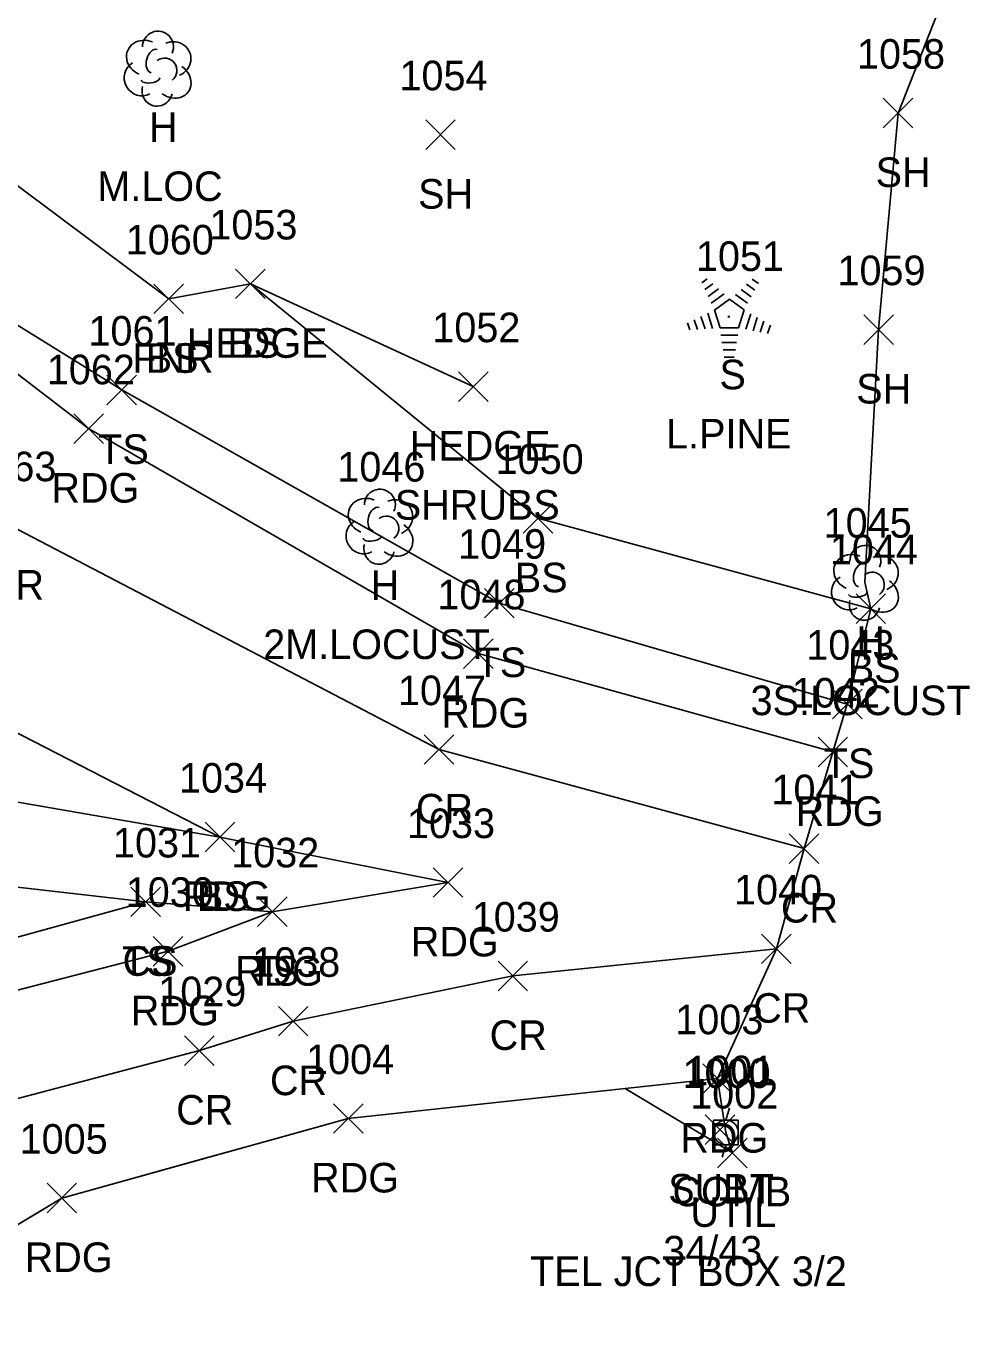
# Model space of a CAD drawing. Extents: x 1459992 to 1461532, y 647785 to 648535.
# Drawn here: x 1461465 to 1461528.7, y 647878.7 to 647967.8 of the extents above; entities that cross this region are included whole.
import ezdxf

# ---------------------------------------------------------------- set-up
doc = ezdxf.new("R2010")
doc.units = 0
for name, color, linetype in [('L_A', 7, 'Continuous'), ('L_C', 7, 'Continuous'), ('L_I', 7, 'Continuous'), ('L_TIC', 7, 'Continuous'), ('LAHR', 7, 'Continuous'), ('LELB', 7, 'Continuous'), ('LFNC', 7, 'Continuous'), ('LSOGP', 7, 'Continuous'), ('LTC', 7, 'Continuous'), ('LTD', 7, 'Continuous'), ('P_A', 7, 'Continuous'), ('P_I', 7, 'Continuous'), ('P_TIC', 7, 'Continuous'), ('PEU', 7, 'Continuous'), ('PRC', 7, 'Continuous'), ('U_A', 7, 'Continuous'), ('U_C', 7, 'Continuous'), ('U_I', 7, 'Continuous'), ('U_TIC', 7, 'Continuous'), ('UDEFAULT', 7, 'Continuous'), ('UP', 7, 'Continuous')]:
    doc.layers.add(name, color=color, linetype=linetype)

msp = doc.modelspace()

# ---------------------------------------------------------------- linework, layer by layer
at = {"layer": 'L_TIC'}
for points in [[(1461522.894, 647960.904), (1461524.894, 647962.904)], [(1461524.894, 647960.904), (1461522.894, 647962.904)], [(1461491.98, 647959.444), (1461493.98, 647961.444)], [(1461493.98, 647959.444), (1461491.98, 647961.444)], [(1461479.136, 647949.36), (1461481.136, 647951.36)], [(1461481.136, 647949.36), (1461479.136, 647951.36)], [(1461479.136, 647949.36), (1461481.136, 647951.36)], [(1461481.136, 647949.36), (1461479.136, 647951.36)], [(1461473.617, 647948.345), (1461475.617, 647950.345)], [(1461475.617, 647948.345), (1461473.617, 647950.345)], [(1461473.617, 647948.345), (1461475.617, 647950.345)], [(1461475.617, 647948.345), (1461473.617, 647950.345)], [(1461521.584, 647946.27), (1461523.584, 647948.27)], [(1461523.584, 647946.27), (1461521.584, 647948.27)], [(1461470.443, 647942.184), (1461472.443, 647944.184)], [(1461472.443, 647942.184), (1461470.443, 647944.184)], [(1461494.198, 647942.416), (1461496.198, 647944.416)], [(1461496.198, 647942.416), (1461494.198, 647944.416)], [(1461498.564, 647933.509), (1461500.564, 647935.509)], [(1461500.564, 647933.509), (1461498.564, 647935.509)], [(1461495.948, 647927.774), (1461497.948, 647929.774)], [(1461497.948, 647927.774), (1461495.948, 647929.774)], [(1461521.06, 647927.395), (1461523.06, 647929.395)], [(1461523.06, 647927.395), (1461521.06, 647929.395)], [(1461519.469, 647920.947), (1461521.469, 647922.947)], [(1461521.469, 647920.947), (1461519.469, 647922.947)], [(1461477.08, 647911.963), (1461479.08, 647913.963)], [(1461479.08, 647911.963), (1461477.08, 647913.963)], [(1461472.056, 647907.58), (1461474.056, 647909.58)], [(1461474.056, 647907.58), (1461472.056, 647909.58)], [(1461472.056, 647907.58), (1461474.056, 647909.58)], [(1461474.056, 647907.58), (1461472.056, 647909.58)], [(1461480.61, 647906.91), (1461482.61, 647908.91)], [(1461482.61, 647906.91), (1461480.61, 647908.91)]]:
    msp.add_lwpolyline(points, dxfattribs=at)
at = {"layer": 'LAHR'}
msp.add_lwpolyline([(1461495.198, 647943.416), (1461480.136, 647950.36)], dxfattribs=at)
at = {"layer": 'LELB'}
for points in [[(1461520.469, 647921.947), (1461496.948, 647928.774), (1461471.443, 647943.184), (1461451.446, 647955.583), (1461439.999, 647977.602), (1461425.412, 647991.396), (1461416.238, 648011.602), (1461408.429, 648031.646)], [(1461522.06, 647928.395), (1461499.564, 647934.509), (1461480.136, 647950.36), (1461474.617, 647949.345)], [(1461478.08, 647912.963), (1461449.72, 647917.876), (1461440.167, 647919.749), (1461429.412, 647921.772), (1461419.989, 647914.696), (1461416.597, 647906.58), (1461415.526, 647894.455), (1461410.725, 647879.948)], [(1461419.562, 647891.668), (1461420.574, 647905.167), (1461427.682, 647912.506), (1461446.061, 647911.666), (1461473.056, 647908.58)], [(1461414.798, 647867.804), (1461419.562, 647891.668), (1461433.088, 647896.397), (1461451.975, 647902.767), (1461473.056, 647908.58), (1461481.61, 647907.91)]]:
    msp.add_lwpolyline(points, dxfattribs=at)
at = {"layer": 'LFNC'}
msp.add_lwpolyline([(1461474.617, 647949.345), (1461456.928, 647962.574), (1461445.036, 647979.718), (1461443.789, 647990.405), (1461433.969, 647995.531), (1461430.825, 648006.278), (1461422.904, 648014.499), (1461423.391, 648024.166), (1461415.941, 648033.218)], dxfattribs=at)
at = {"layer": 'LSOGP'}
msp.add_lwpolyline([(1461449.23, 647877.66), (1461453.771, 647880.383), (1461458.311, 647883.107), (1461462.852, 647885.831), (1461467.393, 647888.554), (1461472.231, 647889.899), (1461477.07, 647891.243), (1461481.908, 647892.588), (1461486.747, 647893.933), (1461492.984, 647894.606), (1461499.221, 647895.28), (1461505.459, 647895.953), (1461512.701, 647891.607), (1461512.269, 647892.995), (1461511.696, 647896.627), (1461515.675, 647905.406), (1461517.549, 647912.177), (1461519.489, 647918.714), (1461520.469, 647921.947), (1461522.06, 647928.395), (1461521.642, 647930.202), (1461522.584, 647947.27), (1461523.894, 647961.904), (1461528.68, 647974.065)], dxfattribs=at)
at = {"layer": 'LTC'}
for p, q in [((1461510.639, 647950.439), (1461510.994, 647950.697)), ((1461510.849, 647949.974), (1461511.378, 647950.358)), ((1461513.666, 647950.332), (1461514.216, 647949.932)), ((1461514.037, 647950.68), (1461514.457, 647950.375)), ((1461511.058, 647949.508), (1461511.762, 647950.019)), ((1461511.268, 647949.042), (1461512.146, 647949.68)), ((1461512.924, 647949.635), (1461513.734, 647949.046)), ((1461513.295, 647949.983), (1461513.975, 647949.489)), ((1461511.492, 647948.587), (1461512.504, 647949.322)), ((1461511.492, 647948.587), (1461511.88, 647947.394)), ((1461512.504, 647949.322), (1461513.501, 647948.597)), ((1461513.501, 647948.597), (1461513.11, 647947.394)), ((1461509.672, 647947.719), (1461509.824, 647947.251)), ((1461510.127, 647947.935), (1461510.339, 647947.284)), ((1461510.582, 647948.152), (1461510.854, 647947.317)), ((1461511.038, 647948.368), (1461511.369, 647947.349)), ((1461513.939, 647948.326), (1461513.601, 647947.287)), ((1461514.383, 647948.076), (1461514.096, 647947.191)), ((1461514.828, 647947.826), (1461514.591, 647947.096)), ((1461515.272, 647947.575), (1461515.085, 647947.001)), ((1461513.11, 647947.394), (1461511.88, 647947.394)), ((1461513.072, 647946.894), (1461511.927, 647946.894)), ((1461512.988, 647946.394), (1461512, 647946.394)), ((1461512.904, 647945.894), (1461512.072, 647945.894)), ((1461512.82, 647945.394), (1461512.145, 647945.394))]:
    msp.add_line(p, q, dxfattribs=at)
at = {"layer": 'LTD'}
for p, q in [((1461473.846, 647964.959), (1461473.846, 647964.959)), ((1461473.846, 647964.959), (1461473.846, 647964.959)), ((1461488.837, 647933.992), (1461488.837, 647933.992)), ((1461488.837, 647933.992), (1461488.837, 647933.992)), ((1461521.642, 647930.202), (1461521.642, 647930.202)), ((1461521.642, 647930.202), (1461521.642, 647930.202))]:
    msp.add_line(p, q, dxfattribs=at)
for centre in [(1461473.893, 647966.393), (1461488.884, 647935.426), (1461521.689, 647931.636)]:
    msp.add_arc(centre, 1.047, 335.52715, 180.95627, dxfattribs=at)
for centre, major_axis, ratio, start_param, end_param in [((1461473.055, 647965.626), (1.21, -0.512), 0.895232, 1.570796, 4.712389), ((1461473.638, 647965.417), (-0.208, -0.792), 0.645439, 3.141593, 6.283185), ((1461474.888, 647965.543), (-1.141, -0.483), 0.949671, 1.570796, 4.712389), ((1461474.346, 647964.793), (-0.5, 0.667), 0.989748, 3.141593, 6.283185), ((1461472.763, 647964.251), (0.584, -1.042), 0.959034, 3.141593, 6.283185), ((1461474.846, 647964.126), (-1.09, 0.792), 0.841452, 1.570796, 4.712389), ((1461473.847, 647963.459), (0.265, 1.061), 0.942809, 1.570796, 4.712389), ((1461473.388, 647964.209), (-0.625, -0.083), 0.423636, 0, 3.141593), ((1461488.045, 647934.658), (1.21, -0.512), 0.895232, 1.570796, 4.712389), ((1461488.628, 647934.45), (-0.208, -0.792), 0.645439, 3.141593, 6.283185), ((1461489.878, 647934.575), (-1.141, -0.483), 0.949671, 1.570796, 4.712389), ((1461487.754, 647933.283), (0.584, -1.042), 0.959034, 3.141593, 6.283185), ((1461489.337, 647933.825), (-0.5, 0.667), 0.989748, 3.141593, 6.283185), ((1461488.379, 647933.242), (-0.625, -0.083), 0.423636, 0, 3.141593), ((1461489.837, 647933.159), (-1.09, 0.792), 0.841452, 1.570796, 4.712389), ((1461488.837, 647932.492), (0.265, 1.061), 0.942809, 1.570796, 4.712389), ((1461520.85, 647930.868), (1.21, -0.512), 0.895232, 1.570796, 4.712389), ((1461522.683, 647930.785), (-1.141, -0.483), 0.949671, 1.570796, 4.712389), ((1461521.433, 647930.66), (-0.208, -0.792), 0.645439, 3.141593, 6.283185), ((1461522.142, 647930.035), (-0.5, 0.667), 0.989748, 3.141593, 6.283185), ((1461520.559, 647929.493), (0.584, -1.042), 0.959034, 3.141593, 6.283185), ((1461522.642, 647929.369), (-1.09, 0.792), 0.841452, 1.570796, 4.712389), ((1461521.642, 647928.702), (0.265, 1.061), 0.942809, 1.570796, 4.712389), ((1461521.184, 647929.452), (-0.625, -0.083), 0.423636, 0, 3.141593)]:
    msp.add_ellipse(centre, major_axis=major_axis, ratio=ratio, start_param=start_param, end_param=end_param, dxfattribs=at)
at = {"layer": 'P_TIC'}
for points in [[(1461468.2, 647939.569), (1461470.2, 647941.569)], [(1461470.2, 647939.569), (1461468.2, 647941.569)], [(1461494.544, 647924.359), (1461496.544, 647926.359)], [(1461496.544, 647924.359), (1461494.544, 647926.359)], [(1461491.879, 647917.878), (1461493.879, 647919.878)], [(1461493.879, 647917.878), (1461491.879, 647919.878)], [(1461518.489, 647917.714), (1461520.489, 647919.714)], [(1461520.489, 647917.714), (1461518.489, 647919.714)], [(1461477.08, 647911.963), (1461479.08, 647913.963)], [(1461479.08, 647911.963), (1461477.08, 647913.963)], [(1461516.549, 647911.177), (1461518.549, 647913.177)], [(1461518.549, 647911.177), (1461516.549, 647913.177)], [(1461492.486, 647908.89), (1461494.486, 647910.89)], [(1461494.486, 647908.89), (1461492.486, 647910.89)], [(1461480.61, 647906.91), (1461482.61, 647908.91)], [(1461482.61, 647906.91), (1461480.61, 647908.91)], [(1461473.569, 647904.238), (1461475.569, 647906.238)], [(1461475.569, 647904.238), (1461473.569, 647906.238)], [(1461514.675, 647904.406), (1461516.675, 647906.406)], [(1461516.675, 647904.406), (1461514.675, 647906.406)], [(1461496.869, 647902.569), (1461498.869, 647904.569)], [(1461498.869, 647902.569), (1461496.869, 647904.569)], [(1461482.024, 647899.511), (1461484.024, 647901.511)], [(1461484.024, 647899.511), (1461482.024, 647901.511)], [(1461475.688, 647897.52), (1461477.688, 647899.52)], [(1461477.688, 647897.52), (1461475.688, 647899.52)], [(1461510.696, 647895.627), (1461512.696, 647897.627)], [(1461512.696, 647895.627), (1461510.696, 647897.627)], [(1461485.747, 647892.933), (1461487.747, 647894.933)], [(1461487.747, 647892.933), (1461485.747, 647894.933)], [(1461466.393, 647887.554), (1461468.393, 647889.554)], [(1461468.393, 647887.554), (1461466.393, 647889.554)]]:
    msp.add_lwpolyline(points, dxfattribs=at)
at = {"layer": 'PEU'}
for points in [[(1461511.696, 647896.627), (1461486.747, 647893.933), (1461467.393, 647888.554), (1461449.23, 647877.66), (1461431.428, 647862.669), (1461417.103, 647833.705), (1461412.59, 647812.047), (1461410.586, 647789.715), (1461409.995, 647812.297), (1461409.762, 647834.293), (1461410.349, 647859.704), (1461410.725, 647879.948), (1461409.816, 647907.073), (1461410.459, 647924.415), (1461409.729, 647942.579), (1461408.158, 647966.296), (1461407.047, 647997.095), (1461405.272, 648031.274), (1461404.297, 648042.515)], [(1461519.489, 647918.714), (1461495.544, 647925.359), (1461469.2, 647940.569), (1461450.141, 647955.213), (1461436.65, 647973.461), (1461421.869, 647989.547), (1461413.971, 648010.655), (1461405.272, 648031.274)], [(1461410.349, 647859.704), (1461414.798, 647867.804), (1461427.597, 647882.684), (1461437.899, 647891.821), (1461455.838, 647900.411), (1461474.569, 647905.238), (1461481.61, 647907.91), (1461493.486, 647909.89), (1461478.08, 647912.963), (1461461.538, 647921.448), (1461453.814, 647925.913), (1461445.967, 647927.176), (1461431.977, 647933.274), (1461420.49, 647932.438), (1461410.459, 647924.415)]]:
    msp.add_lwpolyline(points, dxfattribs=at)
at = {"layer": 'PRC'}
for points in [[(1461517.549, 647912.177), (1461492.879, 647918.878), (1461463.894, 647934.017), (1461443.839, 647947.161), (1461427.543, 647966.309), (1461418.129, 647978.725), (1461407.047, 647997.095)], [(1461409.762, 647834.293), (1461419.514, 647857.614), (1461429.199, 647870.944), (1461439.941, 647881.132), (1461459.44, 647893.969), (1461476.688, 647898.52), (1461483.024, 647900.511), (1461497.869, 647903.569), (1461515.675, 647905.406)]]:
    msp.add_lwpolyline(points, dxfattribs=at)
at = {"layer": 'U_TIC'}
for points in [[(1461510.872, 647892.183), (1461512.872, 647894.183)], [(1461512.872, 647892.183), (1461510.872, 647894.183)]]:
    msp.add_lwpolyline(points, dxfattribs=at)
at = {"layer": 'UDEFAULT'}
for points in [[(1461511.701, 647890.607), (1461513.701, 647892.607)], [(1461513.701, 647890.607), (1461511.701, 647892.607)]]:
    msp.add_lwpolyline(points, dxfattribs=at)
at = {"layer": 'UP'}
for p, q in [((1461512.519, 647894.662), (1461512.269, 647893.828)), ((1461511.436, 647892.162), (1461511.436, 647893.828)), ((1461511.436, 647893.828), (1461513.103, 647893.828)), ((1461513.103, 647893.828), (1461513.103, 647892.162)), ((1461512.269, 647892.995), (1461512.269, 647892.995)), ((1461513.103, 647892.162), (1461511.436, 647892.162)), ((1461512.019, 647891.328), (1461512.269, 647892.162))]:
    msp.add_line(p, q, dxfattribs=at)
msp.add_circle((1461512.269, 647892.995), 0.833, dxfattribs=at)

# ---------------------------------------------------------------- texts
at = {"layer": 'L_A'}
for s, p in [('H', (1461473.279, 647959.959)), ('SH', (1461522.382, 647956.904)), ('SH', (1461491.468, 647955.444)), ('HEDGE', (1461475.837, 647945.36)), ('BS', (1461478.577, 647945.36)), ('FNR', (1461472.153, 647944.345)), ('BS', (1461473.058, 647944.345)), ('S', (1461511.83, 647943.231)), ('SH', (1461521.072, 647942.27)), ('HEDGE', (1461490.898, 647938.416)), ('TS', (1461469.852, 647938.184)), ('BS', (1461498.005, 647929.509)), ('H', (1461488.27, 647928.992)), ('H', (1461521.075, 647925.202)), ('TS', (1461495.358, 647923.774)), ('BS', (1461520.501, 647923.395)), ('TS', (1461518.879, 647916.947)), ('BS', (1461476.521, 647907.963)), ('TS', (1461471.465, 647903.58)), ('CS', (1461471.497, 647903.58)), ('TS', (1461480.019, 647902.91))]:
    msp.add_text(s, height=2, dxfattribs=at).set_placement(p)
at = {"layer": 'L_C'}
for s, p in [('M.LOC', (1461469.791, 647955.959)), ('L.PINE', (1461508.224, 647939.231)), ('SHRUBS', (1461489.891, 647934.416)), ('2M.LOCUST', (1461481.002, 647924.992)), ('3S.LOCUST', (1461513.933, 647921.202))]:
    msp.add_text(s, height=2, dxfattribs=at).set_placement(p)
at = {"layer": 'L_I'}
for s, p in [('1058', (1461521.123, 647964.904)), ('1054', (1461490.208, 647963.444)), ('1053', (1461477.364, 647953.36)), ('1053', (1461477.364, 647953.36)), ('1060', (1461471.712, 647952.345)), ('1060', (1461471.712, 647952.345)), ('1051', (1461510.239, 647951.231)), ('1059', (1461519.804, 647950.27)), ('1061', (1461469.191, 647946.184)), ('1052', (1461492.426, 647946.416)), ('1046', (1461486.01, 647936.992)), ('1050', (1461496.705, 647937.509)), ('1045', (1461518.87, 647933.202)), ('1049', (1461494.169, 647931.774)), ('1044', (1461519.289, 647931.395)), ('1043', (1461517.698, 647924.947)), ('1034', (1461475.309, 647915.963)), ('1031', (1461470.851, 647911.58)), ('1031', (1461470.851, 647911.58)), ('1032', (1461478.838, 647910.91))]:
    msp.add_text(s, height=2, dxfattribs=at).set_placement(p)
at = {"layer": 'LTC'}
msp.add_text('.', height=1.037, rotation=270, dxfattribs=at).set_placement((1461512.387, 647948.335))
at = {"layer": 'P_A'}
for s, p in [('RDG', (1461466.688, 647935.569)), ('CR', (1461462.327, 647929.017)), ('RDG', (1461493.032, 647920.359)), ('CR', (1461491.312, 647913.878)), ('RDG', (1461516.978, 647913.714)), ('RDG', (1461475.569, 647907.963)), ('CR', (1461515.982, 647907.177)), ('RDG', (1461490.974, 647904.89)), ('RDG', (1461479.098, 647902.91)), ('RDG', (1461472.057, 647900.238)), ('CR', (1461514.108, 647900.406)), ('CR', (1461496.302, 647898.569)), ('CR', (1461481.457, 647895.511)), ('CR', (1461475.121, 647893.52)), ('RDG', (1461509.184, 647891.627)), ('RDG', (1461484.235, 647888.933)), ('RDG', (1461464.881, 647883.554))]:
    msp.add_text(s, height=2, dxfattribs=at).set_placement(p)
at = {"layer": 'P_I'}
for s, p in [('1062', (1461466.381, 647943.569)), ('1063', (1461461.075, 647937.017)), ('1048', (1461492.772, 647928.359)), ('1047', (1461490.108, 647921.878)), ('1042', (1461516.718, 647921.714)), ('1034', (1461475.309, 647915.963)), ('1041', (1461515.344, 647915.177)), ('1033', (1461490.715, 647912.89)), ('1032', (1461478.838, 647910.91)), ('1030', (1461471.711, 647908.238)), ('1040', (1461512.816, 647908.406)), ('1039', (1461495.09, 647906.569)), ('1038', (1461480.252, 647903.511)), ('1029', (1461473.908, 647901.52)), ('1003', (1461508.845, 647899.627)), ('1004', (1461483.896, 647896.933)), ('1005', (1461464.542, 647891.554))]:
    msp.add_text(s, height=2, dxfattribs=at).set_placement(p)
at = {"layer": 'U_A'}
for s, p in [('SUBT', (1461508.368, 647888.183)), ('COMB', (1461508.655, 647887.995)), ('UTIL', (1461509.866, 647886.607))]:
    msp.add_text(s, height=2, dxfattribs=at).set_placement(p)
at = {"layer": 'U_C'}
for s, p in [('34/43', (1461508.033, 647883.995)), ('TEL JCT BOX 3/2', (1461499.032, 647882.607))]:
    msp.add_text(s, height=2, dxfattribs=at).set_placement(p)
at = {"layer": 'U_I'}
for s, p in [('1000', (1461509.332, 647895.995)), ('1001', (1461509.588, 647896.183)), ('1002', (1461509.851, 647894.607))]:
    msp.add_text(s, height=2, dxfattribs=at).set_placement(p)

doc.saveas('drawing.dxf')
